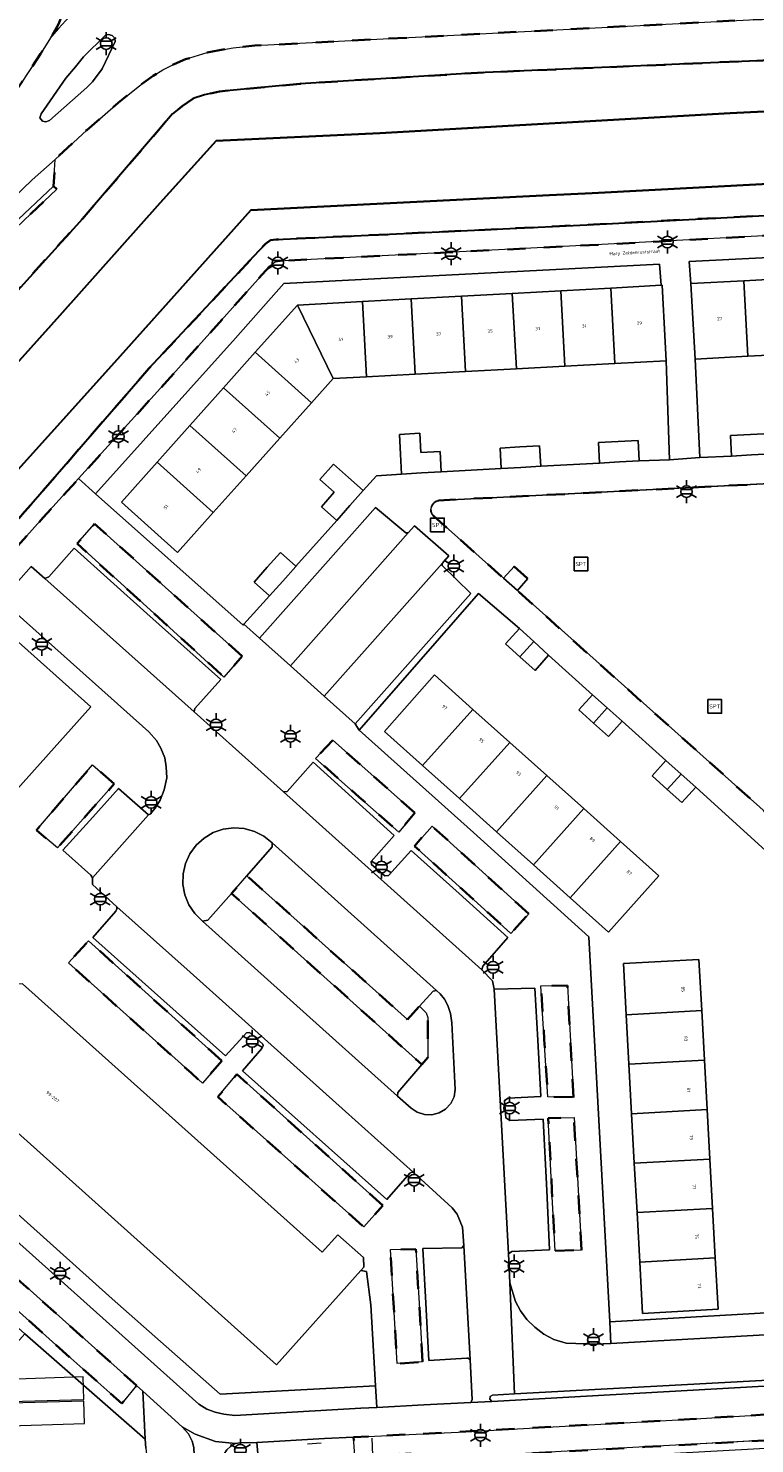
# Model space of a CAD drawing. Extents: x 105780 to 185197, y 477999 to 525027.
# Tile 87 of 562: x 106106 to 106185, y 479051 to 479206. Entities that reach past the tile are written whole.
import ezdxf
from ezdxf.enums import TextEntityAlignment as Align

# ---------------------------------------------------------------- set-up
doc = ezdxf.new("R2010")
doc.units = 0
doc.linetypes.add('XX-HIDDEN', pattern=[4, 2, -2])
for name, color, linetype, lineweight in [('B-GV-GR-MATERIAALGRENS-G', 252, 'XX-HIDDEN', 35), ('B-RO-IE-MEUBILAIR_WEGMEUBILAIR-S', 252, 'Continuous', 25), ('B-RO-IE-TERREINAFSCHEIDING_KUNSTMATIG_HEKWERK-G', 252, 'IE-TERREINAFSCHEIDING-KUNSTMATIG', 18), ('B-WE-GW-WATERGANG_SLOOT_INSTEEK-G', 252, 'Continuous', 30), ('B-WE-OG-BEBOUWING_OVERBOUWING-GV', 7, 'Continuous', 18), ('B-XX-KG-KADASTRAAL_BEBOUWING-G', 252, 'Continuous', 20), ('B1-WE-OG-BEBOUWING-T18', 7, 'Continuous', 18), ('B1-WE-OG-TERREIN_ERF-GV', 252, 'Continuous', 18), ('B1-WE-OG-TOPOGRAFIE-T18', 10, 'Continuous', 18), ('B1-WE-VH-VERHARDING_ASFALT-GV', 252, 'Continuous', 18), ('B1-WE-VH-VERHARDING_BETON-GV', 252, 'Continuous', 18), ('B1-WE-VH-VERHARDING_BETONSTRAATSTEEN-GV', 252, 'Continuous', 18), ('B1-WE-VH-VERHARDING_HALFVERHARDING_GRIND-GV', 252, 'Continuous', 18), ('B1-WE-VH-VERHARDING_TEGEL-GV', 252, 'Continuous', 18)]:
    doc.layers.add(name, color=color, linetype=linetype, lineweight=lineweight)
doc.styles.add('NLCS-ISO', font='NLCS-ISO.ttf')
doc.styles.add('NLCS-ISO-M200-T18', font='NLCS-ISO.ttf', dxfattribs={"height": 0.36})
doc.linetypes.add('IE-TERREINAFSCHEIDING-KUNSTMATIG', pattern='A,4,[82,NLCS.SHX,S=0.75,R=90,X=0,Y=0],4,-2', length=10)

# ---------------------------------------------------------------- blocks, each defined once
blk = doc.blocks.new('B-SIE-WEG_LICHTMAST-SO')
at = {"ltscale": 0.1}
for p, q in [((-1.1, 0.63), (-2.19, 1.27)), ((0, 1.27), (0, 2.53)), ((1.1, 0.63), (2.19, 1.27)), ((-1.1, -0.63), (-2.19, -1.27)), ((0, -1.27), (0, -2.53)), ((1.1, -0.63), (2.19, -1.27))]:
    blk.add_line(p, q, dxfattribs=at)
at = {"flags": 128}
for points in [[(-1.16, 0.5), (1.16, 0.5)], [(-1.16, -0.5), (1.16, -0.5)]]:
    blk.add_lwpolyline(points, dxfattribs=at)
at = {"ltscale": 0.1}
blk.add_circle((0, 0), 1.27, dxfattribs=at)
at = {"style": 'NLCS-ISO'}
blk.add_attdef('TYPE', text='', height=1.8, dxfattribs=at).set_placement((0, 2.53), align=Align.BOTTOM_CENTER)
blk = doc.blocks.new('SIE-WEG_SPEELTOESTEL-SO')
at = {"flags": 128}
blk.add_lwpolyline([(-0.75, -0.75), (0.75, -0.75), (0.75, 0.75), (-0.75, 0.75)], close=True, dxfattribs=at)
at = {"style": 'NLCS-ISO'}
blk.add_text('SPT', height=0.45, dxfattribs=at).set_placement((0, 0), align=Align.MIDDLE_CENTER)

msp = doc.modelspace()

# ---------------------------------------------------------------- linework, layer by layer
at = {"layer": 'B-GV-GR-MATERIAALGRENS-G', "flags": 128}
for points in [[(106109.246, 479213.43), (106108.853, 479213.529), (106108.562, 479213.482), (106107.082, 479211.849), (106104.199, 479209.328), (106102.45, 479208.044), (106100.435, 479206.764), (106093.888, 479203.035), (106089.503, 479200.286), (106087.849, 479199.138), (106087.042, 479198.512), (106086.417, 479197.932), (106083.453, 479194.813), (106081.255, 479192.248), (106082.421, 479191.009), (106088.278, 479185.684), (106089.353, 479184.81), (106089.907, 479185.453), (106093.231, 479189.313), (106096.752, 479193.536), (106099.158, 479196.74), (106099.49, 479196.447), (106102.353, 479196.791), (106106.942, 479203.653), (106108.105, 479205.512), (106108.918, 479206.926), (106109.352, 479207.969), (106109.716, 479209.97), (106109.474, 479212.348)], [(106220.466, 479205.706), (106213.519, 479205.336), (106208.194, 479205.053), (106205.096, 479204.832), (106204.483, 479204.874), (106203.952, 479205.08), (106203.408, 479205.531), (106203.124, 479206.055), (106202.982, 479206.622), (106202.934, 479208.083), (106202.569, 479208.425), (106190.244, 479207.686), (106130.422, 479204.565), (106128.034, 479204.332), (106125.2, 479203.822), (106122.811, 479203.068), (106121.571, 479202.549), (106120.342, 479201.913), (106119.264, 479201.242), (106117.77, 479200.178), (106115.446, 479198.309), (106111.997, 479195.322), (106108.546, 479192.106), (106108.371, 479189.171), (106108.737, 479188.831), (106105.896, 479186.186), (106104.223, 479184.563), (106104.056, 479184.401), (106100.203, 479180.364), (106096.254, 479175.992), (106090.465, 479169.099), (106089.709, 479168.144), (106088.212, 479166.253), (106081.854, 479157.87), (106085.056, 479154.872), (106086.793, 479157.426), (106088.466, 479160.051), (106090.557, 479162.508), (106100.987, 479173.956), (106111.526, 479185.6), (106121.392, 479197.084), (106122.452, 479197.95), (106123.645, 479198.76), (106124.916, 479199.163), (106126.562, 479199.543), (106135.384, 479200.396), (106154.815, 479201.588), (106190.57, 479203.134), (106191.961, 479202.988), (106193.609, 479202.394), (106195.453, 479201.711), (106196.711, 479201.297), (106197.833, 479201.087), (106199.193, 479201.056), (106219.918, 479202.094)], [(106216.724, 479186.462), (106216.025, 479186.899), (106215.434, 479187.119), (106214.822, 479187.249), (106204.497, 479186.905), (106167.518, 479184.976), (106163.819, 479184.783), (106132.768, 479183.313), (106132.116, 479183.242), (106131.572, 479182.847), (106130.322, 479181.491), (106118.802, 479169.185), (106105.189, 479153.486), (106096.878, 479144.319), (106097.277, 479143.963), (106097.545, 479143.723), (106098.36, 479142.975), (106099.094, 479143.878), (106102.311, 479147.426), (106107.234, 479152.856), (106111.109, 479157.13), (106120.807, 479167.828), (106132.02, 479180.371), (106132.655, 479180.834), (106133.751, 479181.005), (106168.432, 479182.774), (106201.851, 479184.583), (106212.117, 479185.246), (106212.8, 479185.093), (106213.821, 479184.372), (106223.212, 479175.846), (106248.003, 479153.756), (106249.524, 479152.375), (106252.15, 479149.993), (106253.564, 479150.026), (106260.408, 479157.628), (106266.966, 479165.036), (106266.591, 479167.578), (106256.128, 479177.047), (106259.34, 479180.464), (106242.611, 479195.526), (106231.687, 479200.556), (106231.096, 479200.884), (106229.049, 479202.798), (106228.206, 479203.496), (106226.335, 479204.581), (106225.235, 479204.99), (106224.051, 479205.341), (106222.836, 479205.612), (106221.704, 479205.723), (106220.466, 479205.706), (106219.918, 479202.094), (106220.952, 479201.866), (106221.923, 479201.366), (106223.204, 479200.286), (106251.481, 479174.873), (106259.575, 479168.143), (106260.309, 479167.228), (106260.908, 479165.976), (106261.023, 479164.531), (106260.798, 479163.152), (106260.38, 479161.825), (106259.608, 479160.72), (106256.624, 479157.491), (106255.65, 479156.86), (106254.25, 479156.582), (106253.174, 479156.521), (106251.189, 479156.817), (106249.435, 479157.48), (106247.871, 479158.544), (106246.33, 479159.875)], [(106210.713, 479145.733), (106211.004, 479146.193), (106211.108, 479146.556), (106211.128, 479146.97), (106210.951, 479147.71), (106210.62, 479148.308), (106205.673, 479152.789), (106204.542, 479151.446), (106202.906, 479152.875), (106204.07, 479154.241), (106202.585, 479155.586), (106200.931, 479156.994), (106200.752, 479157.125), (106200.316, 479157.271), (106183.298, 479156.405), (106150.549, 479154.74), (106150.339, 479154.628), (106150.109, 479154.511), (106149.918, 479154.271), (106149.771, 479154.019), (106149.699, 479153.737), (106149.718, 479153.474), (106149.806, 479153.259), (106149.988, 479153.067), (106157.665, 479146.213), (106158.845, 479147.516), (106160.316, 479146.169), (106159.184, 479144.857), (106186.459, 479120.508), (106186.84, 479120.317), (106187.141, 479120.247), (106187.623, 479120.243), (106188.118, 479120.407), (106188.355, 479120.605), (106189.467, 479121.908), (106188.065, 479123.093), (106190.176, 479125.422), (106191.562, 479124.362), (106193.595, 479126.686)], [(106129.019, 479137.681), (106112.865, 479152.176), (106110.932, 479150.019), (106118.931, 479142.75), (106127.03, 479135.391)], [(106147.941, 479120.513), (106138.946, 479128.476), (106137.068, 479126.472), (106141.847, 479122.244), (106146.201, 479118.393)], [(106115.009, 479123.689), (106112.616, 479125.765), (106106.482, 479118.632), (106108.785, 479116.685), (106112.168, 479120.491)], [(106160.441, 479109.443), (106149.837, 479119.066), (106147.896, 479116.879), (106153.178, 479112.103), (106158.476, 479107.313)], [(106140.208, 479104.08), (106129.546, 479113.62), (106127.853, 479111.694), (106136.559, 479103.868), (106148.73, 479092.928), (106149.38, 479093.698), (106149.382, 479098.104), (106149.187, 479098.608), (106148.445, 479099.319), (106147.131, 479097.885)], [(106126.803, 479093.357), (106112.179, 479106.5), (106110.008, 479104.077), (106123.424, 479092.016), (106124.679, 479090.888)], [(106165.326, 479089.343), (106164.664, 479101.605), (106161.767, 479101.561), (106162.137, 479095.646), (106162.526, 479089.416)], [(106073.49, 479097.096), (106072.496, 479096.018), (106071.781, 479095.243), (106090.089, 479078.834), (106108.606, 479062.238), (106115.854, 479055.813), (106116.508, 479056.602), (106117.448, 479057.773), (106093.082, 479079.57), (106091.84, 479080.681)], [(106144.459, 479077.489), (106128.45, 479091.877), (106126.363, 479089.389), (106142.358, 479075.152)], [(106166.199, 479072.606), (106165.393, 479087.146), (106162.569, 479087.06), (106162.975, 479079.147), (106163.314, 479072.534)], [(106148.804, 479060.368), (106148.422, 479066.769), (106148.069, 479072.697), (106145.272, 479072.663), (106146.002, 479060.176)], [(106198.796, 479055.25), (106187.142, 479054.643), (106178.085, 479054.094), (106152.714, 479052.681), (106141.241, 479052.111), (106141.357, 479050.042), (106146.224, 479050.299), (106146.271, 479049.55), (106148.317, 479049.673), (106173.149, 479051.048), (106198.949, 479052.461)]]:
    msp.add_lwpolyline(points, close=True, dxfattribs=at)
at = {"layer": 'B-RO-IE-TERREINAFSCHEIDING_KUNSTMATIG_HEKWERK-G', "flags": 128}
for points in [[(106202.906, 479152.875), (106204.07, 479154.241), (106200.931, 479156.994), (106200.752, 479157.125), (106200.316, 479157.271), (106150.549, 479154.74)], [(106149.988, 479153.067), (106157.665, 479146.213), (106158.845, 479147.516)], [(106160.316, 479146.169), (106159.184, 479144.857), (106186.459, 479120.508)], [(106341.896, 479060.918), (106340.269, 479060.649), (106338.637, 479060.406), (106337.002, 479060.19), (106335.364, 479060), (106333.723, 479059.837), (106173.191, 479051.048)], [(106136.204, 479051.404), (106137.677, 479051.513)], [(106143.252, 479052.005), (106143.305, 479050.14), (106147.468, 479050.412), (106147.504, 479049.629)]]:
    msp.add_lwpolyline(points, dxfattribs=at)
msp.add_lwpolyline([(106150.549, 479154.74, 0.6201772), (106149.988, 479153.067)], format="xyb", dxfattribs=at)
at = {"layer": 'B-WE-GW-WATERGANG_SLOOT_INSTEEK-G', "flags": 128}
for points in [[(106190.57, 479203.134), (106154.815, 479201.588), (106135.384, 479200.396), (106126.562, 479199.543), (106124.916, 479199.163), (106123.645, 479198.76), (106122.452, 479197.95), (106121.392, 479197.084), (106111.526, 479185.6), (106100.987, 479173.956), (106090.557, 479162.508), (106088.466, 479160.051), (106086.793, 479157.426), (106085.056, 479154.872), (106085.325, 479154.632), (106088.322, 479151.956), (106109.04, 479174.995), (106120.034, 479187.361), (106126.18, 479194.12), (106144.097, 479194.985), (106182.499, 479197.161), (106219.909, 479198.988)], [(106219.909, 479198.988), (106182.499, 479197.161), (106144.097, 479194.985), (106126.18, 479194.12), (106120.034, 479187.361), (106109.04, 479174.995), (106088.322, 479151.956)], [(106217.062, 479191.021), (106167.382, 479188.41), (106162.713, 479188.165), (106129.964, 479186.556), (106115.027, 479169.868), (106094.166, 479146.739), (106096.878, 479144.319), (106105.189, 479153.486), (106118.802, 479169.185), (106130.322, 479181.491), (106131.572, 479182.847), (106132.116, 479183.242), (106132.768, 479183.313), (106163.819, 479184.783), (106167.518, 479184.976), (106204.497, 479186.905)], [(106094.166, 479146.739), (106115.027, 479169.868), (106129.964, 479186.556), (106162.713, 479188.165), (106167.382, 479188.41), (106217.062, 479191.021)]]:
    msp.add_lwpolyline(points, dxfattribs=at)
at = {"layer": 'B-WE-OG-BEBOUWING_OVERBOUWING-GV', "flags": 128}
for points in [[(106111.664, 479056.258), (106111.593, 479058.729), (106102.188, 479058.413), (106102.25, 479055.995)], [(106102.352, 479053.327), (106111.746, 479053.621), (106111.668, 479056.067), (106102.277, 479055.803)]]:
    msp.add_lwpolyline(points, close=True, dxfattribs=at)
at = {"layer": 'B-XX-KG-KADASTRAAL_BEBOUWING-G', "flags": 128}
for points in [[(106169.414, 479178.011), (106163.94, 479177.713), (106164.391, 479169.444), (106169.862, 479169.738)], [(106174.928, 479178.312), (106169.414, 479178.011), (106169.862, 479169.738), (106175.489, 479170.04), (106175.38, 479172.119), (106175.056, 479178.319), (106174.992, 479178.316)], [(106183.989, 479178.807), (106178.202, 479178.495), (106178.66, 479170.22), (106184.436, 479170.528)], [(106189.218, 479179.089), (106183.989, 479178.807), (106184.436, 479170.528), (106189.665, 479170.806)], [(106142.22, 479176.529), (106135.094, 479176.14), (106138.997, 479168.081), (106142.663, 479168.278)], [(106147.55, 479176.819), (106142.22, 479176.529), (106142.663, 479168.278), (106148, 479168.564)], [(106153.062, 479177.12), (106147.55, 479176.819), (106148, 479168.564), (106153.509, 479168.86)], [(106158.621, 479177.423), (106153.062, 479177.12), (106153.509, 479168.86), (106159.072, 479169.159)], [(106163.94, 479177.713), (106158.621, 479177.423), (106159.072, 479169.159), (106164.391, 479169.444)], [(106135.094, 479176.14), (106130.47, 479170.971), (106136.64, 479165.448), (106138.997, 479168.081)], [(106130.47, 479170.971), (106126.995, 479167.087), (106133.165, 479161.567), (106136.64, 479165.448)], [(106126.995, 479167.087), (106123.292, 479162.948), (106129.461, 479157.43), (106133.165, 479161.567)], [(106123.292, 479162.948), (106119.703, 479158.935), (106125.869, 479153.418), (106129.461, 479157.43)], [(106148.617, 479160), (106148.499, 479162.106), (106146.253, 479161.981), (106146.374, 479159.805), (106146.495, 479157.629), (106148.671, 479157.75), (106150.847, 479157.871), (106150.723, 479160.117)], [(106170.236, 479161.203), (106168.064, 479161.082), (106168.188, 479158.836), (106170.36, 479158.957), (106172.531, 479159.077), (106172.407, 479161.323)], [(106184.728, 479161.963), (106182.546, 479161.846), (106182.666, 479159.6), (106184.848, 479159.717), (106187.03, 479159.833), (106186.91, 479162.079)], [(106159.454, 479160.603), (106157.283, 479160.482), (106157.407, 479158.236), (106159.578, 479158.357), (106161.749, 479158.477), (106161.625, 479160.723)], [(106119.703, 479158.935), (106115.791, 479154.562), (106121.96, 479149.052), (106125.869, 479153.418)], [(106142.292, 479155.81), (106140.665, 479157.26), (106139.038, 479158.711), (106137.541, 479157.031), (106139.116, 479155.627), (106137.712, 479154.052), (106139.391, 479152.555), (106140.842, 479154.183)], [(106133.233, 479149.042), (106131.782, 479147.415), (106130.331, 479145.788), (106132.017, 479144.285), (106133.468, 479145.912), (106134.897, 479147.515), (106134.919, 479147.539)], [(106160.972, 479139.28), (106159.403, 479140.692), (106157.898, 479139.019), (106159.47, 479137.603)], [(106103.116, 479140.466), (106088.734, 479124.372), (106086.747, 479122.148), (106088.323, 479120.731), (106085.632, 479117.738), (106085.641, 479116.44), (106077.651, 479107.455), (106095.859, 479090.956), (106096.918, 479092.162), (106132.788, 479060.043), (106141.13, 479069.353), (106142.044, 479070.379), (106142.365, 479070.739), (106142.311, 479071.793), (106139.498, 479074.301), (106137.778, 479072.376), (106104.945, 479101.791), (106102.838, 479101.665), (106089.48, 479113.649), (106092.477, 479116.959), (106096.033, 479113.819), (106112.43, 479132.121)], [(106162.603, 479137.771), (106160.972, 479139.28), (106159.47, 479137.603), (106161.146, 479136.095)], [(106154.317, 479131.848), (106150.108, 479135.617), (106144.612, 479129.442), (106148.803, 479125.69)], [(106169.035, 479132.007), (106167.417, 479133.451), (106165.926, 479131.794), (106167.542, 479130.339)], [(106158.362, 479128.226), (106154.317, 479131.848), (106148.803, 479125.69), (106152.849, 479122.068)], [(106170.677, 479130.541), (106169.035, 479132.007), (106167.542, 479130.339), (106169.174, 479128.87)], [(106162.407, 479124.603), (106158.362, 479128.226), (106152.849, 479122.068), (106156.894, 479118.445)], [(106177.125, 479124.758), (106175.458, 479126.242), (106173.953, 479124.569), (106175.615, 479123.072)], [(106166.452, 479120.981), (106162.407, 479124.603), (106156.894, 479118.445), (106160.94, 479114.824)], [(106178.723, 479123.337), (106177.125, 479124.758), (106175.615, 479123.072), (106177.201, 479121.645)], [(106170.498, 479117.358), (106166.452, 479120.981), (106160.94, 479114.824), (106164.985, 479111.202)], [(106170.498, 479117.358), (106164.985, 479111.202), (106169.179, 479107.447), (106174.695, 479113.6)], [(106171.116, 479098.392), (106179.383, 479098.842), (106179.074, 479104.463), (106170.81, 479104.01)], [(106179.383, 479098.842), (106171.116, 479098.392), (106171.41, 479092.973), (106179.681, 479093.423)], [(106179.681, 479093.423), (106171.41, 479092.973), (106171.705, 479087.554), (106179.979, 479088.004)], [(106179.979, 479088.004), (106171.705, 479087.554), (106172, 479082.135), (106180.277, 479082.585)], [(106180.277, 479082.585), (106172, 479082.135), (106172.295, 479076.716), (106180.575, 479077.166)], [(106180.575, 479077.166), (106172.295, 479076.716), (106172.589, 479071.297), (106180.873, 479071.747)], [(106180.873, 479071.747), (106172.589, 479071.297), (106172.895, 479065.679), (106181.182, 479066.125)]]:
    msp.add_lwpolyline(points, close=True, dxfattribs=at)
at = {"layer": 'B1-WE-OG-TERREIN_ERF-GV', "flags": 128}
for points in [[(106212.187, 479182.626), (106178.028, 479180.915), (106178.202, 479178.495), (106183.989, 479178.807), (106189.218, 479179.089)], [(106189.665, 479170.806), (106184.436, 479170.528), (106178.66, 479170.22), (106179.189, 479159.442), (106182.666, 479159.6), (106182.546, 479161.846), (106184.728, 479161.963), (106186.91, 479162.079)], [(106187.628, 479115.271), (106178.723, 479123.337), (106177.201, 479121.645), (106175.615, 479123.072), (106173.953, 479124.569), (106175.458, 479126.242), (106170.677, 479130.541), (106169.174, 479128.87), (106167.542, 479130.339), (106165.926, 479131.794), (106167.417, 479133.451), (106162.603, 479137.771), (106161.146, 479136.095), (106159.47, 479137.603), (106157.898, 479139.019), (106159.403, 479140.692), (106154.926, 479144.533), (106141.843, 479129.582), (106154.367, 479118.368), (106167.029, 479106.93), (106169.303, 479064.742), (106190.25, 479065.956)]]:
    msp.add_lwpolyline(points, dxfattribs=at)
for points in [[(106146.253, 479161.981), (106148.499, 479162.106), (106148.617, 479160), (106150.723, 479160.117), (106150.847, 479157.871), (106157.407, 479158.236), (106157.283, 479160.482), (106159.454, 479160.603), (106161.625, 479160.723), (106161.749, 479158.477), (106168.188, 479158.836), (106168.064, 479161.082), (106170.236, 479161.203), (106172.407, 479161.323), (106172.531, 479159.077), (106175.854, 479159.203), (106175.489, 479170.04), (106169.862, 479169.738), (106164.391, 479169.444), (106159.072, 479169.159), (106153.509, 479168.86), (106148, 479168.564), (106142.663, 479168.278), (106138.997, 479168.081), (106136.64, 479165.448), (106133.165, 479161.567), (106129.461, 479157.43), (106125.869, 479153.418), (106121.96, 479149.052), (106115.791, 479154.562), (106119.703, 479158.935), (106123.292, 479162.948), (106126.995, 479167.087), (106130.47, 479170.971), (106135.094, 479176.14), (106142.22, 479176.529), (106147.55, 479176.819), (106153.062, 479177.12), (106158.621, 479177.423), (106163.94, 479177.713), (106169.414, 479178.011), (106174.928, 479178.312), (106174.761, 479180.62), (106133.59, 479178.511), (106128.286, 479172.528), (106112.96, 479155.48), (106129.121, 479141.07), (106129.227, 479141.188), (106132.017, 479144.285), (106130.331, 479145.788), (106131.782, 479147.415), (106133.233, 479149.042), (106134.919, 479147.539), (106136.527, 479149.343), (106139.391, 479152.555), (106137.712, 479154.052), (106139.116, 479155.627), (106137.541, 479157.031), (106139.038, 479158.711), (106140.665, 479157.26), (106142.292, 479155.81), (106143.741, 479157.426), (106146.495, 479157.629), (106146.374, 479159.805)], [(106174.695, 479113.6), (106169.179, 479107.447), (106164.985, 479111.202), (106160.94, 479114.824), (106156.894, 479118.445), (106152.849, 479122.068), (106148.803, 479125.69), (106144.612, 479129.442), (106150.108, 479135.617), (106154.317, 479131.848), (106158.362, 479128.226), (106162.407, 479124.603), (106166.452, 479120.981), (106170.498, 479117.358)], [(106179.074, 479104.463), (106179.383, 479098.842), (106179.681, 479093.423), (106179.979, 479088.004), (106180.277, 479082.585), (106180.575, 479077.166), (106180.873, 479071.747), (106181.182, 479066.125), (106172.895, 479065.679), (106172.589, 479071.297), (106172.295, 479076.716), (106172, 479082.135), (106171.705, 479087.554), (106171.41, 479092.973), (106171.116, 479098.392), (106170.81, 479104.01)], [(106096.918, 479092.162), (106095.859, 479090.956), (106094.938, 479089.907), (106092.541, 479087.218), (106114.771, 479067.269), (106126.619, 479056.81), (106143.655, 479057.738), (106143.115, 479066.597), (106142.667, 479070.259), (106142.044, 479070.379), (106141.13, 479069.353), (106132.788, 479060.043)]]:
    msp.add_lwpolyline(points, close=True, dxfattribs=at)
at = {"layer": 'B1-WE-VH-VERHARDING_ASFALT-GV', "flags": 128}
for points in [[(106074.915, 479254.306), (106074.701, 479254.499), (106070.687, 479249.95), (106070.833, 479249.819), (106080.752, 479240.914), (106096.837, 479226.475), (106101.18, 479222.577), (106103.846, 479220.183), (106106.121, 479218.233), (106107.351, 479216.969), (106108.057, 479216.042), (106108.707, 479214.981), (106109.193, 479213.679), (106109.246, 479213.43), (106109.474, 479212.348), (106109.716, 479209.97), (106109.352, 479207.969), (106108.918, 479206.926), (106108.105, 479205.512)], [(106087.612, 479169.696), (106088.098, 479170.324), (106090.981, 479173.888), (106093.144, 479176.43), (106097.253, 479180.98), (106097.947, 479181.736), (106099.764, 479183.697), (106102.016, 479186.021), (106106.014, 479189.866), (106108.546, 479192.106), (106111.997, 479195.322), (106115.446, 479198.309), (106117.77, 479200.178), (106119.264, 479201.242), (106120.342, 479201.913), (106121.571, 479202.549), (106122.811, 479203.068), (106125.2, 479203.822), (106128.034, 479204.332), (106130.422, 479204.565), (106190.244, 479207.686)], [(106108.105, 479205.512), (106106.942, 479203.653), (106102.353, 479196.791)], [(106102.641, 479143.797), (106118.796, 479129.39), (106119.641, 479128.456), (106120.114, 479127.595), (106120.548, 479126.534), (106120.717, 479125.566), (106120.762, 479124.341), (106120.482, 479123.027), (106120.036, 479121.903), (106119.479, 479121.015), (106118.956, 479120.366), (106118.778, 479120.304), (106112.636, 479113.407), (106112.636, 479112.656), (106115.313, 479110.233), (106123.341, 479103.045), (106140.366, 479087.8), (106147.778, 479081.163), (106152.036, 479077.245), (106152.582, 479076.559), (106153.167, 479075.138), (106153.331, 479073.098), (106154.006, 479060.595), (106154.241, 479056.236), (106154.075, 479055.906), (106156.403, 479056.034), (106156.185, 479056.28), (106156.187, 479056.565), (106156.478, 479056.72), (106158.874, 479056.85), (106158.35, 479069.022), (106158.213, 479072.187), (106156.657, 479101.193), (106156.463, 479102.109), (106155.302, 479103.311), (106133.574, 479122.802), (106123.771, 479131.593), (106107.411, 479146.186), (106105.914, 479147.505), (106104.278, 479145.651)], [(106210.381, 479064.679), (106169.431, 479062.39), (106167.76, 479062.297), (106164.543, 479062.41), (106163.196, 479062.825), (106162.069, 479063.418), (106161.094, 479064.173), (106160.21, 479064.996), (106159.511, 479065.954), (106158.963, 479066.984), (106158.35, 479069.022), (106158.874, 479056.85), (106218.492, 479060.075)]]:
    msp.add_lwpolyline(points, dxfattribs=at)
at = {"layer": 'B1-WE-VH-VERHARDING_ASFALT-GV'}
for points in [[(106108.105, 479205.512, -0.1790378), (106124.349, 479214.945)], [(106124.349, 479214.945, 0.1790378), (106108.105, 479205.512)]]:
    msp.add_lwpolyline(points, format="xyb", dxfattribs=at)
at = {"layer": 'B1-WE-VH-VERHARDING_ASFALT-GV', "flags": 128}
for points in [[(106115.104, 479205.034), (106113.703, 479202.021), (106112.625, 479200.613), (106112.025, 479199.977), (106107.918, 479196.348), (106107.528, 479196.203), (106107.147, 479196.286), (106106.876, 479196.654), (106107.012, 479197.099), (106109.716, 479201.01), (106110.749, 479202.255), (106111.661, 479203.355), (106114.039, 479205.702), (106114.384, 479205.793), (106114.799, 479205.664), (106115.061, 479205.394)], [(106128.103, 479118.88), (106129.264, 479118.797), (106130.384, 479118.482), (106131.418, 479117.948), (106132.324, 479117.217), (106150.323, 479101.065), (106150.725, 479100.679), (106151.193, 479100.093), (106151.572, 479099.401), (106151.87, 479098.524), (106152.013, 479097.524), (106152.379, 479090.221), (106152.242, 479089.408), (106151.881, 479088.666), (106151.324, 479088.058), (106150.618, 479087.631), (106149.82, 479087.423), (106148.996, 479087.449), (106148.212, 479087.707), (106147.534, 479088.176), (106146.056, 479089.474), (106124.665, 479108.654), (106123.838, 479109.473), (106123.192, 479110.441), (106122.755, 479111.52), (106122.543, 479112.665), (106122.567, 479113.828), (106122.824, 479114.964), (106123.305, 479116.024), (106123.989, 479116.965), (106124.849, 479117.75), (106125.849, 479118.345), (106126.949, 479118.727)]]:
    msp.add_lwpolyline(points, close=True, dxfattribs=at)
at = {"layer": 'B1-WE-VH-VERHARDING_BETON-GV', "flags": 128}
for points in [[(106186.246, 479057.707), (106156.403, 479056.034), (106154.075, 479055.906), (106148.918, 479055.644), (106143.798, 479055.384), (106142.035, 479055.295), (106128.223, 479054.478), (106127.03, 479054.623), (106126.054, 479054.856), (106125.147, 479055.194), (106124.28, 479055.733), (106093.409, 479083.334)], [(106093.082, 479079.57), (106117.448, 479057.773), (106118.127, 479057.166), (106122.461, 479053.244), (106123.873, 479052.438), (106126.099, 479051.633), (106128.311, 479051.409), (106128.787, 479051.492), (106130.622, 479051.535), (106138.039, 479051.952), (106141.241, 479052.111), (106152.714, 479052.681), (106178.085, 479054.094), (106187.142, 479054.643)]]:
    msp.add_lwpolyline(points, dxfattribs=at)
at = {"layer": 'B1-WE-VH-VERHARDING_BETONSTRAATSTEEN-GV', "flags": 128}
for points in [[(106115.104, 479205.034), (106115.061, 479205.394), (106114.799, 479205.664), (106114.384, 479205.793), (106114.039, 479205.702), (106111.661, 479203.355), (106110.749, 479202.255), (106109.716, 479201.01), (106107.012, 479197.099), (106106.876, 479196.654), (106107.147, 479196.286), (106107.528, 479196.203), (106107.918, 479196.348), (106112.025, 479199.977), (106112.625, 479200.613), (106113.703, 479202.021)], [(106108.371, 479189.171), (106108.546, 479192.106), (106106.014, 479189.866), (106102.016, 479186.021), (106099.764, 479183.697), (106097.947, 479181.736), (106100.707, 479181.709), (106103.462, 479184.552), (106103.849, 479184.916)], [(106147.225, 479151.172), (106146.967, 479151.187), (106143.631, 479153.954), (106130.94, 479139.65), (106134.314, 479136.62)], [(106150.958, 479147.842), (106151.678, 479148.666), (106147.928, 479151.956), (106147.225, 479151.172), (106134.314, 479136.62), (106138.025, 479133.286)], [(106107.411, 479146.186), (106123.771, 479131.593), (106123.839, 479131.955), (106126.701, 479135.124), (106118.592, 479142.366), (106110.607, 479149.497), (106107.828, 479146.386)], [(106154.097, 479144.554), (106150.951, 479147.595), (106150.958, 479147.842), (106138.025, 479133.286), (106141.396, 479130.259)], [(106133.574, 479122.802), (106155.302, 479103.311), (106155.399, 479103.711), (106158.155, 479106.86), (106152.804, 479111.679), (106147.557, 479116.405), (106145.049, 479113.663), (106144.66, 479113.607), (106143.198, 479114.838), (106143.174, 479115.2), (106145.703, 479118.032), (106141.501, 479121.832), (106136.809, 479126.074), (106133.953, 479122.847)], [(106118.778, 479120.304), (106115.491, 479123.164), (106112.671, 479120.044), (106109.391, 479116.416), (106112.454, 479113.677), (106112.636, 479113.407)], [(106132.324, 479117.217), (106132.317, 479116.774), (106129.546, 479113.62), (106140.208, 479104.08), (106147.131, 479097.885), (106148.445, 479099.319), (106149.969, 479100.982), (106150.323, 479101.065)], [(106136.559, 479103.868), (106127.853, 479111.694), (106125.257, 479108.739), (106124.665, 479108.654), (106146.056, 479089.474), (106146.089, 479089.86), (106148.73, 479092.928)], [(106115.313, 479110.233), (106115.312, 479109.994), (106115.199, 479109.728), (106112.678, 479106.841), (106127.212, 479093.899), (106129.493, 479096.431), (106129.785, 479096.458), (106129.95, 479096.375), (106131.29, 479095.174), (106131.317, 479094.99), (106131.167, 479094.701), (106129.056, 479092.256), (106144.888, 479078.158), (106147.4, 479081.034), (106147.54, 479081.116), (106147.778, 479081.163), (106140.366, 479087.8), (106123.341, 479103.045)], [(106156.657, 479101.193), (106158.213, 479072.187), (106158.562, 479072.445), (106162.712, 479072.655), (106162.397, 479079.131), (106162.017, 479086.959), (106158.361, 479086.825), (106157.903, 479087.097), (106157.776, 479088.983), (106158.175, 479089.247), (106161.747, 479089.432), (106161.416, 479095.615), (106161.111, 479101.313)], [(106153.331, 479073.098), (106153.084, 479072.85), (106148.837, 479072.779), (106149.154, 479066.798), (106149.487, 479060.52), (106153.658, 479060.781), (106153.778, 479060.753), (106154.006, 479060.595)]]:
    msp.add_lwpolyline(points, close=True, dxfattribs=at)
at = {"layer": 'B1-WE-VH-VERHARDING_HALFVERHARDING_GRIND-GV', "flags": 128}
msp.add_lwpolyline([(106158.845, 479147.516), (106157.665, 479146.213), (106159.184, 479144.857), (106160.316, 479146.169)], close=True, dxfattribs=at)
at = {"layer": 'B1-WE-VH-VERHARDING_TEGEL-GV', "flags": 128}
for points in [[(106104.223, 479184.563), (106105.896, 479186.186), (106108.737, 479188.831), (106108.371, 479189.171), (106103.849, 479184.916)], [(106201.851, 479184.583), (106168.432, 479182.774), (106133.751, 479181.005), (106132.655, 479180.834), (106132.02, 479180.371), (106120.807, 479167.828), (106111.109, 479157.13), (106112.96, 479155.48), (106128.286, 479172.528), (106133.59, 479178.511), (106174.761, 479180.62), (106174.928, 479178.312), (106174.992, 479178.316), (106175.056, 479178.319), (106175.38, 479172.119), (106175.489, 479170.04), (106175.854, 479159.203), (106179.189, 479159.442), (106178.66, 479170.22), (106178.202, 479178.495), (106178.028, 479180.915), (106212.187, 479182.626)], [(106187.03, 479159.833), (106184.848, 479159.717), (106182.666, 479159.6), (106179.189, 479159.442), (106175.854, 479159.203), (106172.531, 479159.077), (106170.36, 479158.957), (106168.188, 479158.836), (106161.749, 479158.477), (106159.578, 479158.357), (106157.407, 479158.236), (106150.847, 479157.871), (106148.671, 479157.75), (106146.495, 479157.629), (106143.741, 479157.426), (106142.292, 479155.81), (106140.842, 479154.183), (106139.391, 479152.555), (106136.527, 479149.343), (106134.919, 479147.539), (106134.897, 479147.515), (106133.468, 479145.912), (106132.017, 479144.285), (106129.227, 479141.188), (106130.94, 479139.65), (106143.631, 479153.954), (106146.967, 479151.187), (106147.225, 479151.172), (106147.928, 479151.956), (106151.678, 479148.666), (106150.958, 479147.842), (106150.951, 479147.595), (106154.097, 479144.554), (106141.396, 479130.259), (106141.843, 479129.582), (106154.926, 479144.533), (106159.403, 479140.692), (106160.972, 479139.28), (106162.603, 479137.771), (106167.417, 479133.451), (106169.035, 479132.007), (106170.677, 479130.541), (106175.458, 479126.242), (106177.125, 479124.758), (106178.723, 479123.337), (106187.628, 479115.271)], [(106104.278, 479145.651), (106105.914, 479147.505), (106107.411, 479146.186), (106107.828, 479146.386), (106110.607, 479149.497), (106118.592, 479142.366), (106126.701, 479135.124), (106123.839, 479131.955), (106123.771, 479131.593), (106133.574, 479122.802), (106133.953, 479122.847), (106136.809, 479126.074), (106141.501, 479121.832), (106145.703, 479118.032), (106143.174, 479115.2), (106143.198, 479114.838), (106144.66, 479113.607), (106145.049, 479113.663), (106147.557, 479116.405), (106152.804, 479111.679), (106158.155, 479106.86), (106155.399, 479103.711), (106155.302, 479103.311), (106156.463, 479102.109), (106156.657, 479101.193), (106161.111, 479101.313), (106161.416, 479095.615), (106161.747, 479089.432), (106158.175, 479089.247), (106157.776, 479088.983), (106157.903, 479087.097), (106158.361, 479086.825), (106162.017, 479086.959), (106162.397, 479079.131), (106162.712, 479072.655), (106158.562, 479072.445), (106158.213, 479072.187), (106158.35, 479069.022), (106158.963, 479066.984), (106159.511, 479065.954), (106160.21, 479064.996), (106161.094, 479064.173), (106162.069, 479063.418), (106163.196, 479062.825), (106164.543, 479062.41), (106167.76, 479062.297), (106169.431, 479062.39), (106169.303, 479064.742), (106167.029, 479106.93), (106154.367, 479118.368), (106141.843, 479129.582), (106141.396, 479130.259), (106138.025, 479133.286), (106134.314, 479136.62), (106130.94, 479139.65), (106129.227, 479141.188), (106129.121, 479141.07), (106112.96, 479155.48), (106111.109, 479157.13), (106107.234, 479152.856), (106102.311, 479147.426)], [(106186.459, 479120.508), (106159.184, 479144.857), (106157.665, 479146.213), (106149.988, 479153.067), (106149.806, 479153.259), (106149.718, 479153.474), (106149.699, 479153.737), (106149.771, 479154.019), (106149.918, 479154.271), (106150.109, 479154.511), (106150.339, 479154.628), (106150.549, 479154.74), (106183.298, 479156.405), (106200.316, 479157.271)], [(106104.945, 479101.791), (106137.778, 479072.376), (106139.498, 479074.301), (106142.311, 479071.793), (106142.365, 479070.739), (106142.044, 479070.379), (106142.667, 479070.259), (106143.115, 479066.597), (106143.655, 479057.738), (106143.798, 479055.384), (106148.918, 479055.644), (106154.075, 479055.906), (106154.241, 479056.236), (106154.006, 479060.595), (106153.778, 479060.753), (106153.658, 479060.781), (106149.487, 479060.52), (106149.154, 479066.798), (106148.837, 479072.779), (106153.084, 479072.85), (106153.331, 479073.098), (106153.167, 479075.138), (106152.582, 479076.559), (106152.036, 479077.245), (106147.778, 479081.163), (106147.54, 479081.116), (106147.4, 479081.034), (106144.888, 479078.158), (106129.056, 479092.256), (106131.167, 479094.701), (106131.317, 479094.99), (106131.29, 479095.174), (106129.95, 479096.375), (106129.785, 479096.458), (106129.493, 479096.431), (106127.212, 479093.899), (106112.678, 479106.841), (106115.199, 479109.728), (106115.312, 479109.994), (106115.313, 479110.233), (106112.636, 479112.656), (106112.636, 479113.407), (106112.454, 479113.677), (106109.391, 479116.416), (106112.671, 479120.044), (106115.491, 479123.164), (106118.778, 479120.304), (106118.956, 479120.366), (106119.479, 479121.015), (106120.036, 479121.903), (106120.482, 479123.027), (106120.762, 479124.341), (106120.717, 479125.566), (106120.548, 479126.534), (106120.114, 479127.595), (106119.641, 479128.456), (106118.796, 479129.39), (106102.641, 479143.797)], [(106103.116, 479140.466), (106112.43, 479132.121), (106096.033, 479113.819)], [(106093.409, 479083.334), (106124.28, 479055.733), (106125.147, 479055.194), (106126.054, 479054.856), (106127.03, 479054.623), (106128.223, 479054.478), (106142.035, 479055.295), (106143.798, 479055.384), (106143.655, 479057.738), (106126.619, 479056.81), (106114.771, 479067.269), (106092.541, 479087.218)], [(106190.25, 479065.956), (106169.303, 479064.742), (106169.431, 479062.39), (106210.381, 479064.679)], [(106118.463, 479050.922), (106118.411, 479051.889), (106105.225, 479063.434), (106094.52, 479051.375)]]:
    msp.add_lwpolyline(points, dxfattribs=at)
for points in [[(106118.931, 479142.75), (106110.932, 479150.019), (106112.865, 479152.176), (106129.019, 479137.681), (106127.03, 479135.391)], [(106138.946, 479128.476), (106147.941, 479120.513), (106146.201, 479118.393), (106141.847, 479122.244), (106137.068, 479126.472)], [(106115.009, 479123.689), (106112.168, 479120.491), (106108.785, 479116.685), (106106.482, 479118.632), (106112.616, 479125.765)], [(106149.837, 479119.066), (106160.441, 479109.443), (106158.476, 479107.313), (106153.178, 479112.103), (106147.896, 479116.879)], [(106132.317, 479116.774), (106132.324, 479117.217), (106131.418, 479117.948), (106130.384, 479118.482), (106129.264, 479118.797), (106128.103, 479118.88), (106126.949, 479118.727), (106125.849, 479118.345), (106124.849, 479117.75), (106123.989, 479116.965), (106123.305, 479116.024), (106122.824, 479114.964), (106122.567, 479113.828), (106122.543, 479112.665), (106122.755, 479111.52), (106123.192, 479110.441), (106123.838, 479109.473), (106124.665, 479108.654), (106125.257, 479108.739), (106127.853, 479111.694), (106129.546, 479113.62)], [(106126.803, 479093.357), (106124.679, 479090.888), (106123.424, 479092.016), (106110.008, 479104.077), (106112.179, 479106.5)], [(106150.323, 479101.065), (106149.969, 479100.982), (106148.445, 479099.319), (106149.187, 479098.608), (106149.382, 479098.104), (106149.38, 479093.698), (106148.73, 479092.928), (106146.089, 479089.86), (106146.056, 479089.474), (106147.534, 479088.176), (106148.212, 479087.707), (106148.996, 479087.449), (106149.82, 479087.423), (106150.618, 479087.631), (106151.324, 479088.058), (106151.881, 479088.666), (106152.242, 479089.408), (106152.379, 479090.221), (106152.013, 479097.524), (106151.87, 479098.524), (106151.572, 479099.401), (106151.193, 479100.093), (106150.725, 479100.679)], [(106161.767, 479101.561), (106164.664, 479101.605), (106165.326, 479089.343), (106162.526, 479089.416), (106162.137, 479095.646)], [(106071.781, 479095.243), (106070.837, 479094.251), (106084.719, 479081.741), (106089.119, 479077.813), (106105.225, 479063.434), (106118.411, 479051.889), (106118.127, 479057.166), (106117.448, 479057.773), (106116.508, 479056.602), (106115.854, 479055.813), (106108.606, 479062.238), (106090.089, 479078.834)], [(106144.459, 479077.489), (106142.358, 479075.152), (106126.363, 479089.389), (106128.45, 479091.877)], [(106162.569, 479087.06), (106165.393, 479087.146), (106166.199, 479072.606), (106163.314, 479072.534), (106162.975, 479079.147)], [(106148.804, 479060.368), (106146.002, 479060.176), (106145.272, 479072.663), (106148.069, 479072.697), (106148.422, 479066.769)], [(106218.723, 479059.92), (106218.492, 479060.075), (106158.874, 479056.85), (106156.478, 479056.72), (106156.187, 479056.565), (106156.185, 479056.28), (106156.403, 479056.034), (106186.246, 479057.707), (106218.748, 479059.413)], [(106091.575, 479048.06), (106091.583, 479047.617), (106091.6, 479046.716), (106091.6, 479046.695), (106091.615, 479045.867), (106093.948, 479045.931), (106106.839, 479046.592), (106121.647, 479047.41), (106123.875, 479047.533), (106123.729, 479050.99), (106123.558, 479051.673), (106123.158, 479052.472), (106122.461, 479053.244), (106118.127, 479057.166), (106118.411, 479051.889), (106118.463, 479050.922), (106118.602, 479049.576), (106102.054, 479048.581)], [(106124.026, 479047.541), (106124.027, 479047.525), (106124.037, 479047.355), (106127.094, 479047.532), (106127.045, 479047.681), (106127.004, 479048.492), (106126.881, 479048.485), (106126.876, 479048.55), (106126.833, 479049.244), (106127.038, 479050.207), (106127.353, 479050.738), (106127.742, 479051.099), (106128.177, 479051.386), (106128.311, 479051.409), (106126.099, 479051.633), (106123.873, 479052.438), (106122.461, 479053.244), (106123.158, 479052.472), (106123.558, 479051.673), (106123.729, 479050.99), (106123.875, 479047.533)], [(106203.731, 479051.849), (106203.661, 479052.719), (106198.949, 479052.461), (106173.149, 479051.048), (106148.317, 479049.673), (106146.271, 479049.55), (106130.881, 479048.589), (106130.874, 479048.728), (106127.004, 479048.492), (106127.045, 479047.681), (106127.502, 479047.701), (106127.475, 479048.387), (106129.075, 479048.482), (106129.073, 479047.766), (106168.285, 479049.91), (106173.74, 479050.209)], [(106130.622, 479051.535), (106128.787, 479051.492), (106128.311, 479051.409), (106128.177, 479051.386), (106127.742, 479051.099), (106127.353, 479050.738), (106127.038, 479050.207), (106126.833, 479049.244), (106126.876, 479048.55), (106126.881, 479048.485), (106127.004, 479048.492), (106130.874, 479048.728)], [(106146.224, 479050.299), (106141.357, 479050.042), (106141.241, 479052.111), (106138.039, 479051.952), (106130.622, 479051.535), (106130.874, 479048.728), (106130.881, 479048.589), (106146.271, 479049.55)]]:
    msp.add_lwpolyline(points, close=True, dxfattribs=at)

# ---------------------------------------------------------------- block references
at = {"layer": 'B-RO-IE-MEUBILAIR_WEGMEUBILAIR-S', "xscale": 0.5, "yscale": 0.5, "zscale": 0.5}
for p in [(106114.131, 479204.791), (106175.623, 479183.049), (106151.922, 479181.762), (106132.935, 479180.758), (106115.462, 479161.73), (106177.717, 479155.703), (106152.227, 479147.552), (106107.06, 479138.977), (106126.163, 479130.155), (106134.325, 479128.902), (106119.056, 479121.655), (106144.294, 479114.574), (106113.481, 479111.057), (106156.516, 479103.589), (106130.131, 479095.464), (106158.336, 479088.167), (106147.862, 479080.267), (106109.075, 479070.065), (106158.828, 479070.845), (106167.515, 479062.794), (106155.148, 479052.329), (106128.836, 479050.685)]:
    msp.add_blockref('B-SIE-WEG_LICHTMAST-SO', p, dxfattribs=at)
at = {"layer": 'B-RO-IE-MEUBILAIR_WEGMEUBILAIR-S'}
for p in [(106150.424, 479152.047), (106166.143, 479147.772), (106180.81, 479132.171)]:
    msp.add_blockref('SIE-WEG_SPEELTOESTEL-SO', p, dxfattribs=at)

# ---------------------------------------------------------------- texts
at = {"layer": 'B1-WE-OG-BEBOUWING-T18', "style": 'NLCS-ISO-M200-T18'}
for s, rotation, p in [('27', 3.1, (106181.347, 479174.659)), ('37', 3.1, (106150.551, 479172.977)), ('35', 3.1, (106156.196, 479173.285)), ('33', 3.1, (106161.433, 479173.57)), ('31', 3.1, (106166.502, 479173.847)), ('29', 3.1, (106172.553, 479174.176)), ('41', 3.1, (106139.831, 479172.393)), ('39', 3.1, (106145.232, 479172.687)), ('43', 48.2, (106135.012, 479170.049)), ('45', 48.2, (106131.814, 479166.474)), ('47', 48.2, (106128.175, 479162.406)), ('49', 48.2, (106124.239, 479158.006)), ('51', 48.2, (106120.677, 479154.024)), ('97', 318.2, (106151.211, 479132.078)), ('95', 318.2, (106155.256, 479128.455)), ('93', 318.2, (106159.302, 479124.832)), ('91', 318.2, (106163.487, 479121.085)), ('89', 318.2, (106167.392, 479117.588)), ('87', 318.2, (106171.438, 479113.965)), ('85', 273.1, (106177.35, 479101.199)), ('83', 273.1, (106177.648, 479095.78)), ('99-207', 319.9, (106108.26, 479089.411)), ('81', 273.1, (106177.956, 479090.174)), ('79', 273.1, (106178.244, 479084.943)), ('77', 273.1, (106178.542, 479079.524)), ('75', 273.1, (106178.84, 479074.105)), ('73', 273.1, (106179.138, 479068.686))]:
    msp.add_text(s, height=0.36, rotation=rotation, dxfattribs=at).set_placement(p, align=Align.MIDDLE)
at = {"layer": 'B1-WE-OG-TOPOGRAFIE-T18', "style": 'NLCS-ISO-M200-T18'}
msp.add_text('Mary Zeldenruststraat', height=0.36, rotation=3.2, dxfattribs=at).set_placement((106172.051, 479181.859), align=Align.MIDDLE)

doc.saveas('drawing.dxf')
